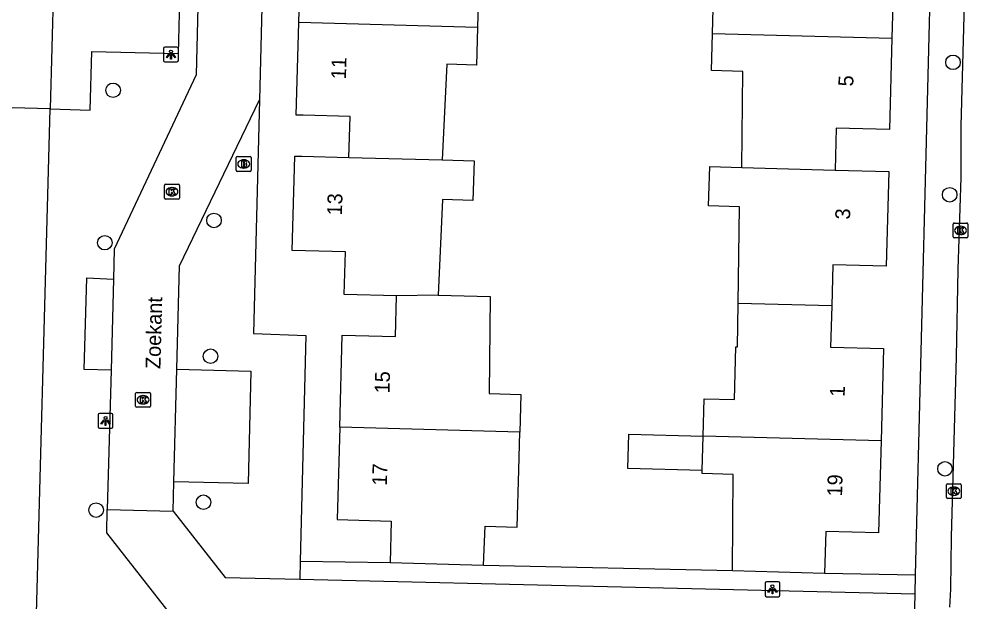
# Model space of a CAD drawing. Extents: x 162082 to 163393, y 388091 to 388632.
# Drawn here: x 162187.2 to 162251.5, y 388188 to 388227.2 of the extents above; entities that cross this region are included whole.
import ezdxf

# ---------------------------------------------------------------- set-up
doc = ezdxf.new("R2010")
doc.units = 0
for name, color, linetype in [('IMGEO_Boom', 7, 'Continuous'), ('IMGEO_Brandkraan', 7, 'Continuous'), ('IMGEO_Kolk', 7, 'Continuous'), ('IMGEO_Lichtpunt', 7, 'Continuous'), ('IMGEO_Muur', 7, 'Continuous'), ('IMGEO_Openbare_ruimte_label', 7, 'Continuous'), ('IMGEO_Pand', 7, 'Continuous'), ('IMGEO_Pand_nummerreeks', 7, 'Continuous'), ('IMGEO_Rijbaan_lokaal_open', 7, 'Continuous'), ('IMGEO_Voetpad_open', 7, 'Continuous')]:
    doc.layers.add(name, color=color, linetype=linetype)

msp = doc.modelspace()

# ---------------------------------------------------------------- linework, layer by layer
at = {"layer": 'IMGEO_Boom'}
for centre in [(162249.977, 388224.272), (162193.502, 388222.392), (162249.753, 388215.365), (162200.287, 388213.64), (162192.947, 388212.142), (162200.053, 388204.506), (162249.434, 388196.934), (162199.581, 388194.687), (162192.363, 388194.159)]:
    msp.add_circle(centre, 0.489, dxfattribs=at)
at = {"layer": 'IMGEO_Brandkraan'}
for p, q in [((162201.787, 388217.011), (162201.787, 388217.863)), ((162201.862, 388217.937), (162202.714, 388217.937)), ((162202.275, 388217.717), (162202.3, 388217.717)), ((162202.788, 388217.863), (162202.788, 388217.011)), ((162202.714, 388216.937), (162201.862, 388216.937)), ((162202.298, 388217.157), (162202.273, 388217.157))]:
    msp.add_line(p, q, dxfattribs=at)
for points in [[(162201.787, 388217.011), (162201.787, 388217.863)], [(162201.862, 388217.937), (162202.714, 388217.937)], [(162202.135, 388217.637), (162202.135, 388217.237), (162202.348, 388217.237)], [(162202.366, 388217.637), (162202.135, 388217.637)], [(162202.314, 388217.556), (162202.26, 388217.556), (162202.26, 388217.48)], [(162202.26, 388217.48), (162202.313, 388217.48)], [(162202.788, 388217.863), (162202.788, 388217.011)], [(162202.714, 388216.937), (162201.862, 388216.937)], [(162202.322, 388217.404), (162202.26, 388217.404), (162202.26, 388217.323)], [(162202.26, 388217.323), (162202.322, 388217.323)]]:
    msp.add_lwpolyline(points, dxfattribs=at)
for centre, radius, start, end in [((162201.864, 388217.861), 0.0765, 91.55205, 178.44795), ((162201.864, 388217.861), 0.0765, 91.55205, 178.44795), ((162202.315, 388217.518), 0.0379, 267.82845, 90.93552), ((162202.37, 388217.492), 0.145, 59.4692, 91.53667), ((162202.395, 388217.539), 0.0922, 285.51372, 58.15012), ((162202.4, 388217.347), 0.105, 301.31148, 78.98903), ((162202.712, 388217.861), 0.0765, 1.55205, 88.44795), ((162202.712, 388217.861), 0.0765, 1.55205, 88.44795), ((162201.864, 388217.013), 0.0765, 181.55205, 268.44795), ((162201.864, 388217.013), 0.0765, 181.55205, 268.44795), ((162202.323, 388217.363), 0.0404, 269.87594, 90.50774), ((162202.354, 388217.488), 0.251, 268.66757, 293.53466), ((162202.712, 388217.013), 0.0765, 271.55205, 358.44795), ((162202.712, 388217.013), 0.0765, 271.55205, 358.44795)]:
    msp.add_arc(centre, radius, start, end, dxfattribs=at)
for centre, major_axis, ratio, start_param, end_param in [((162202.274, 388217.437), (-0.387, 0.002), 0.722429, 4.712389, 7.853982), ((162202.299, 388217.437), (-0.39, 0.002), 0.717154, 1.570796, 4.712389)]:
    msp.add_ellipse(centre, major_axis=major_axis, ratio=ratio, start_param=start_param, end_param=end_param, dxfattribs=at)
at = {"layer": 'IMGEO_Kolk'}
for p, q in [((162196.961, 388215.146), (162196.961, 388215.998)), ((162197.036, 388216.072), (162197.888, 388216.072)), ((162197.449, 388215.852), (162197.474, 388215.852)), ((162197.962, 388215.998), (162197.962, 388215.146)), ((162197.888, 388215.072), (162197.036, 388215.072)), ((162197.472, 388215.292), (162197.447, 388215.292)), ((162249.982, 388212.541), (162249.982, 388213.393)), ((162250.057, 388213.467), (162250.909, 388213.467)), ((162250.47, 388213.247), (162250.495, 388213.247)), ((162250.983, 388213.393), (162250.983, 388212.541)), ((162250.909, 388212.467), (162250.057, 388212.467)), ((162250.493, 388212.687), (162250.468, 388212.687)), ((162195.019, 388201.152), (162195.019, 388202.004)), ((162195.094, 388202.078), (162195.946, 388202.078)), ((162196.02, 388202.004), (162196.02, 388201.152)), ((162195.507, 388201.858), (162195.532, 388201.858)), ((162195.946, 388201.078), (162195.094, 388201.078)), ((162195.53, 388201.298), (162195.505, 388201.298)), ((162249.529, 388195.005), (162249.529, 388195.857)), ((162249.604, 388195.931), (162250.456, 388195.931)), ((162250.017, 388195.711), (162250.042, 388195.711)), ((162250.53, 388195.857), (162250.53, 388195.005)), ((162250.456, 388194.931), (162249.604, 388194.931)), ((162250.04, 388195.151), (162250.015, 388195.151))]:
    msp.add_line(p, q, dxfattribs=at)
for points in [[(162196.961, 388215.146), (162196.961, 388215.998)], [(162197.036, 388216.072), (162197.888, 388216.072)], [(162197.282, 388215.772), (162197.405, 388215.772), (162197.405, 388215.621), (162197.535, 388215.772), (162197.699, 388215.772), (162197.553, 388215.621), (162197.706, 388215.372), (162197.554, 388215.372), (162197.469, 388215.536), (162197.405, 388215.469), (162197.405, 388215.372), (162197.282, 388215.372), (162197.282, 388215.772)], [(162197.962, 388215.998), (162197.962, 388215.146)], [(162197.888, 388215.072), (162197.036, 388215.072)], [(162249.982, 388212.541), (162249.982, 388213.393)], [(162250.057, 388213.467), (162250.909, 388213.467)], [(162250.303, 388213.167), (162250.426, 388213.167), (162250.426, 388213.016), (162250.556, 388213.167), (162250.72, 388213.167), (162250.574, 388213.016), (162250.727, 388212.767), (162250.575, 388212.767), (162250.49, 388212.931), (162250.426, 388212.864), (162250.426, 388212.767), (162250.303, 388212.767), (162250.303, 388213.167)], [(162250.983, 388213.393), (162250.983, 388212.541)], [(162250.909, 388212.467), (162250.057, 388212.467)], [(162195.019, 388201.152), (162195.019, 388202.004)], [(162195.094, 388202.078), (162195.946, 388202.078)], [(162196.02, 388202.004), (162196.02, 388201.152)], [(162195.34, 388201.778), (162195.463, 388201.778), (162195.463, 388201.627), (162195.593, 388201.778), (162195.757, 388201.778), (162195.611, 388201.627), (162195.764, 388201.378), (162195.612, 388201.378), (162195.527, 388201.542), (162195.463, 388201.475), (162195.463, 388201.378), (162195.34, 388201.378), (162195.34, 388201.778)], [(162195.946, 388201.078), (162195.094, 388201.078)], [(162249.529, 388195.005), (162249.529, 388195.857)], [(162249.604, 388195.931), (162250.456, 388195.931)], [(162249.85, 388195.631), (162249.973, 388195.631), (162249.973, 388195.48), (162250.103, 388195.631), (162250.267, 388195.631), (162250.121, 388195.48), (162250.274, 388195.231), (162250.122, 388195.231), (162250.037, 388195.395), (162249.973, 388195.328), (162249.973, 388195.231), (162249.85, 388195.231), (162249.85, 388195.631)], [(162250.53, 388195.857), (162250.53, 388195.005)], [(162250.456, 388194.931), (162249.604, 388194.931)]]:
    msp.add_lwpolyline(points, dxfattribs=at)
for centre, start, end in [((162197.038, 388215.996), 91.55205, 178.44795), ((162197.038, 388215.996), 91.55205, 178.44795), ((162197.886, 388215.996), 1.55205, 88.44795), ((162197.886, 388215.996), 1.55205, 88.44795), ((162197.038, 388215.148), 181.55205, 268.44795), ((162197.038, 388215.148), 181.55205, 268.44795), ((162197.886, 388215.148), 271.55205, 358.44795), ((162197.886, 388215.148), 271.55205, 358.44795), ((162250.059, 388213.391), 91.55205, 178.44795), ((162250.059, 388213.391), 91.55205, 178.44795), ((162250.907, 388213.391), 1.55205, 88.44795), ((162250.907, 388213.391), 1.55205, 88.44795), ((162250.059, 388212.543), 181.55205, 268.44795), ((162250.059, 388212.543), 181.55205, 268.44795), ((162250.907, 388212.543), 271.55205, 358.44795), ((162250.907, 388212.543), 271.55205, 358.44795), ((162195.096, 388202.002), 91.55205, 178.44795), ((162195.096, 388202.002), 91.55205, 178.44795), ((162195.944, 388202.002), 1.55205, 88.44795), ((162195.944, 388202.002), 1.55205, 88.44795), ((162195.096, 388201.154), 181.55205, 268.44795), ((162195.096, 388201.154), 181.55205, 268.44795), ((162195.944, 388201.154), 271.55205, 358.44795), ((162195.944, 388201.154), 271.55205, 358.44795), ((162249.606, 388195.855), 91.55205, 178.44795), ((162249.606, 388195.855), 91.55205, 178.44795), ((162250.454, 388195.855), 1.55205, 88.44795), ((162250.454, 388195.855), 1.55205, 88.44795), ((162249.606, 388195.007), 181.55205, 268.44795), ((162249.606, 388195.007), 181.55205, 268.44795), ((162250.454, 388195.007), 271.55205, 358.44795), ((162250.454, 388195.007), 271.55205, 358.44795)]:
    msp.add_arc(centre, 0.0765, start, end, dxfattribs=at)
for centre, major_axis, ratio, start_param, end_param in [((162197.448, 388215.572), (-0.387, 0.002), 0.722429, 4.712389, 7.853982), ((162197.473, 388215.572), (-0.39, 0.002), 0.717154, 1.570796, 4.712389), ((162250.469, 388212.967), (-0.387, 0.002), 0.722429, 4.712389, 7.853982), ((162250.494, 388212.967), (-0.39, 0.002), 0.717154, 1.570796, 4.712389), ((162195.506, 388201.578), (-0.387, 0.002), 0.722429, 4.712389, 7.853982), ((162195.531, 388201.578), (-0.39, 0.002), 0.717154, 1.570796, 4.712389), ((162250.016, 388195.431), (-0.387, 0.002), 0.722429, 4.712389, 7.853982), ((162250.041, 388195.431), (-0.39, 0.002), 0.717154, 1.570796, 4.712389)]:
    msp.add_ellipse(centre, major_axis=major_axis, ratio=ratio, start_param=start_param, end_param=end_param, dxfattribs=at)
at = {"layer": 'IMGEO_Lichtpunt'}
for p, q in [((162196.897, 388225.2), (162196.897, 388224.393)), ((162196.897, 388225.2), (162196.897, 388224.393)), ((162197.799, 388225.295), (162196.991, 388225.295)), ((162197.799, 388225.295), (162196.991, 388225.295)), ((162197.893, 388224.393), (162197.893, 388225.2)), ((162197.893, 388224.393), (162197.893, 388225.2)), ((162196.991, 388224.299), (162197.799, 388224.299)), ((162196.991, 388224.299), (162197.799, 388224.299)), ((162192.495, 388200.56), (162192.495, 388199.753)), ((162192.495, 388200.56), (162192.495, 388199.753)), ((162193.397, 388200.655), (162192.589, 388200.655)), ((162193.397, 388200.655), (162192.589, 388200.655)), ((162193.491, 388199.753), (162193.491, 388200.56)), ((162193.491, 388199.753), (162193.491, 388200.56)), ((162192.589, 388199.659), (162193.397, 388199.659)), ((162192.589, 388199.659), (162193.397, 388199.659)), ((162237.338, 388189.236), (162237.338, 388188.429)), ((162237.338, 388189.236), (162237.338, 388188.429)), ((162238.24, 388189.331), (162237.432, 388189.331)), ((162238.24, 388189.331), (162237.432, 388189.331)), ((162238.334, 388188.429), (162238.334, 388189.236)), ((162238.334, 388188.429), (162238.334, 388189.236)), ((162237.432, 388188.335), (162238.24, 388188.335)), ((162237.432, 388188.335), (162238.24, 388188.335))]:
    msp.add_line(p, q, dxfattribs=at)
for points in [[(162197.271, 388224.864), (162197.31, 388224.836), (162197.122, 388224.574), (162197.084, 388224.601), (162197.271, 388224.864)], [(162197.373, 388224.816), (162197.42, 388224.816), (162197.42, 388224.494), (162197.373, 388224.494), (162197.373, 388224.816)], [(162197.483, 388224.836), (162197.521, 388224.863), (162197.708, 388224.601), (162197.669, 388224.573), (162197.483, 388224.836)], [(162192.869, 388200.224), (162192.908, 388200.196), (162192.72, 388199.934), (162192.682, 388199.961), (162192.869, 388200.224)], [(162192.971, 388200.176), (162193.018, 388200.176), (162193.018, 388199.854), (162192.971, 388199.854), (162192.971, 388200.176)], [(162193.081, 388200.196), (162193.119, 388200.223), (162193.306, 388199.961), (162193.267, 388199.933), (162193.081, 388200.196)], [(162237.712, 388188.9), (162237.751, 388188.872), (162237.563, 388188.61), (162237.525, 388188.637), (162237.712, 388188.9)], [(162237.814, 388188.852), (162237.861, 388188.852), (162237.861, 388188.53), (162237.814, 388188.53), (162237.814, 388188.852)], [(162237.924, 388188.872), (162237.962, 388188.899), (162238.149, 388188.637), (162238.11, 388188.609), (162237.924, 388188.872)]]:
    msp.add_lwpolyline(points, dxfattribs=at)
for centre in [(162197.396, 388224.998), (162192.994, 388200.358), (162237.837, 388189.034)]:
    msp.add_circle(centre, 0.0994, dxfattribs=at)
for centre, start, end in [((162196.991, 388225.2), 90, 180), ((162196.991, 388225.2), 90, 180), ((162197.799, 388225.2), 0, 90), ((162197.799, 388225.2), 0, 90), ((162196.991, 388224.393), 180, 270), ((162196.991, 388224.393), 180, 270), ((162197.799, 388224.393), 270, 0), ((162197.799, 388224.393), 270, 360), ((162192.589, 388200.56), 90, 180), ((162192.589, 388200.56), 90, 180), ((162193.397, 388200.56), 0, 90), ((162193.397, 388200.56), 0, 90), ((162192.589, 388199.753), 180, 270), ((162192.589, 388199.753), 180, 270), ((162193.397, 388199.753), 270, 0), ((162193.397, 388199.753), 270, 360), ((162237.432, 388189.236), 90, 180), ((162237.432, 388189.236), 90, 180), ((162238.24, 388189.236), 0, 90), ((162238.24, 388189.236), 0, 90), ((162237.432, 388188.429), 180, 270), ((162237.432, 388188.429), 180, 270), ((162238.24, 388188.429), 270, 0), ((162238.24, 388188.429), 270, 360)]:
    msp.add_arc(centre, 0.0946, start, end, dxfattribs=at)
at = {"layer": 'IMGEO_Muur'}
msp.add_lwpolyline([(162218.402, 388190.462), (162235.149, 388190.087)], dxfattribs=at)
at = {"layer": 'IMGEO_Pand'}
for points in [[(162205.985, 388226.955), (162206.16, 388233.186), (162209.739, 388233.086), (162209.818, 388235.864), (162214.817, 388235.723), (162216.069, 388235.688), (162216.039, 388229.194), (162218.074, 388229.137), (162218.002, 388226.614)], [(162233.811, 388226.22), (162233.877, 388228.718), (162235.958, 388228.663), (162236.257, 388235.211), (162237.516, 388235.178), (162242.514, 388235.045), (162242.439, 388232.224), (162246.039, 388232.128), (162245.874, 388225.902)], [(162189.615, 388233.54), (162189.261, 388221.138)], [(162209.362, 388217.862), (162209.44, 388220.62), (162206.279, 388220.709), (162205.809, 388220.722), (162205.985, 388226.955)], [(162218.002, 388226.614), (162205.985, 388226.955)], [(162218.002, 388226.614), (162217.931, 388224.091), (162215.94, 388224.147), (162215.639, 388217.715)], [(162235.78, 388217.204), (162235.835, 388223.667), (162233.745, 388223.723), (162233.811, 388226.22)], [(162233.811, 388226.22), (162245.874, 388225.902)], [(162245.874, 388225.902), (162245.711, 388219.759), (162242.124, 388219.854), (162242.049, 388217.026)], [(162189.261, 388221.138), (162183.262, 388221.309), (162182.319, 388221.336), (162182.211, 388217.911)], [(162212.568, 388208.567), (162209.049, 388208.666), (162209.129, 388211.517), (162205.541, 388211.618), (162205.72, 388217.964), (162206.19, 388217.951), (162209.362, 388217.862)], [(162209.362, 388217.862), (162215.639, 388217.715)], [(162215.639, 388217.715), (162217.77, 388217.655), (162217.695, 388214.979), (162215.648, 388215.037), (162215.366, 388208.617)], [(162235.533, 388208.057), (162235.626, 388214.563), (162233.545, 388214.618), (162233.615, 388217.262), (162235.78, 388217.204)], [(162235.78, 388217.204), (162242.049, 388217.026)], [(162242.049, 388217.026), (162245.661, 388216.931), (162245.492, 388210.56), (162241.893, 388210.655), (162241.819, 388207.89)], [(162208.742, 388199.747), (162208.916, 388205.928), (162212.49, 388205.827), (162212.568, 388208.567)], [(162215.366, 388208.617), (162212.568, 388208.567)], [(162215.366, 388208.617), (162218.86, 388208.519), (162218.791, 388202.001), (162220.92, 388201.941), (162220.849, 388199.408)], [(162233.174, 388199.131), (162233.241, 388201.645), (162235.283, 388201.591), (162235.378, 388205.15), (162235.492, 388205.147), (162235.533, 388208.057)], [(162241.819, 388207.89), (162235.533, 388208.057)], [(162241.819, 388207.89), (162241.746, 388205.126), (162245.299, 388205.032), (162245.135, 388198.815)], [(162208.742, 388199.747), (162208.567, 388193.522), (162212.205, 388193.419), (162212.126, 388190.638)], [(162220.849, 388199.408), (162208.742, 388199.747)], [(162218.402, 388190.462), (162218.521, 388193.077), (162220.669, 388193.016), (162220.778, 388196.875), (162220.849, 388199.408)], [(162233.113, 388196.814), (162228.113, 388196.946), (162228.174, 388199.263), (162233.174, 388199.131)], [(162233.113, 388196.814), (162233.174, 388199.131)], [(162245.135, 388198.815), (162233.174, 388199.131)], [(162245.135, 388198.815), (162244.971, 388192.631), (162241.416, 388192.725), (162241.342, 388189.923)], [(162235.149, 388190.087), (162235.185, 388196.562), (162233.108, 388196.617), (162233.113, 388196.814)], [(162212.126, 388190.638), (162218.402, 388190.462)], [(162235.149, 388190.087), (162241.342, 388189.923)]]:
    msp.add_lwpolyline(points, dxfattribs=at)
at = {"layer": 'IMGEO_Rijbaan_lokaal_open'}
for points in [[(162251.513, 388254.728), (162250.917, 388235.031), (162250.809, 388231.529), (162250.503, 388219.999), (162250.496, 388216.527), (162250.305, 388210.329), (162250.19, 388204.467), (162249.845, 388192.336), (162249.808, 388188.833), (162249.74, 388187.625)], [(162199.401, 388236.235), (162199.084, 388223.422), (162193.579, 388211.712), (162193.526, 388209.687)], [(162203.706, 388236.008), (162203.345, 388221.743)], [(162197.788, 388203.634), (162197.969, 388210.593), (162203.345, 388221.743)], [(162193.526, 388209.687), (162193.366, 388203.564)], [(162193.366, 388203.564), (162193.114, 388194.2)], [(162197.588, 388196.062), (162197.788, 388203.634)], [(162197.54, 388194.081), (162197.588, 388196.062)], [(162198.816, 388185.29), (162193.072, 388192.624), (162193.114, 388194.2)], [(162193.114, 388194.2), (162197.54, 388194.081)], [(162197.54, 388194.081), (162201.028, 388189.626), (162206.058, 388189.507)], [(162206.058, 388189.507), (162247.424, 388188.529)], [(162247.313, 388184.011), (162247.424, 388188.529)]]:
    msp.add_lwpolyline(points, dxfattribs=at)
at = {"layer": 'IMGEO_Voetpad_open'}
for points in [[(162189.261, 388221.138), (162191.96, 388221.062), (162192.072, 388225.007), (162197.898, 388224.865), (162198.526, 388250), (162198.755, 388259.165)], [(162247.444, 388189.812), (162248.593, 388234.883), (162248.863, 388245.442), (162249.099, 388254.69)], [(162203.345, 388221.743), (162202.944, 388206.041), (162206.472, 388205.907), (162206.087, 388190.715)], [(162198.727, 388181.955), (162188.209, 388182.234), (162189.261, 388221.138)], [(162193.366, 388203.564), (162191.567, 388203.624), (162191.729, 388209.785), (162193.526, 388209.687)], [(162197.788, 388203.634), (162202.764, 388203.494), (162202.576, 388195.956), (162197.588, 388196.062)], [(162206.087, 388190.715), (162206.058, 388189.507)], [(162206.087, 388190.715), (162212.126, 388190.638)], [(162218.402, 388190.462), (162235.149, 388190.087)], [(162241.342, 388189.923), (162247.444, 388189.812)], [(162247.424, 388188.529), (162247.444, 388189.812)]]:
    msp.add_lwpolyline(points, dxfattribs=at)

# ---------------------------------------------------------------- texts
at = {"layer": 'IMGEO_Openbare_ruimte_label'}
msp.add_text('Zoekant', height=1, rotation=88.51065, dxfattribs=at).set_placement((162196.683, 388203.638))
at = {"layer": 'IMGEO_Pand_nummerreeks'}
for s, rotation, p in [('11', 88.38691, (162209.158, 388223.124)), ('5', 88.48099, (162243.267, 388222.642)), ('13', 88.3843, (162208.888, 388213.963)), ('3', 88.4805, (162243.055, 388213.691)), ('15', 88.38861, (162212.087, 388201.999)), ('1', 88.48491, (162242.692, 388201.763)), ('17', 88.3902, (162211.912, 388195.796)), ('19', 88.4876, (162242.515, 388195.064))]:
    msp.add_text(s, height=1, rotation=rotation, dxfattribs=at).set_placement(p)

doc.saveas('drawing.dxf')
